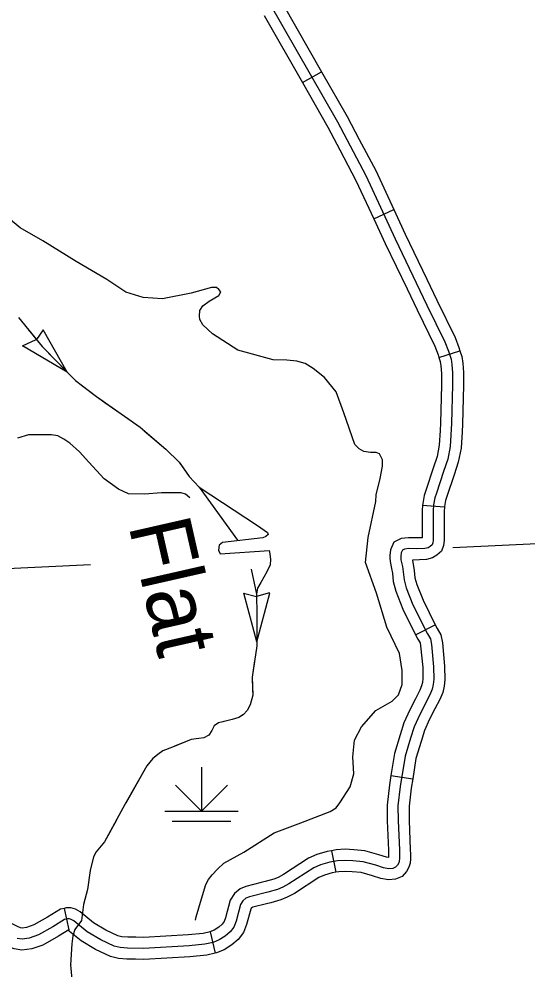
# Model space of a CAD drawing. Extents: x 1084508 to 1142749, y 1057638 to 1093403.
# Drawn here: x 1111361 to 1112452, y 1085121 to 1087156 of the extents above; entities that cross this region are included whole.
import ezdxf

# ---------------------------------------------------------------- set-up
doc = ezdxf.new("R2010")
doc.units = 0
for name, color, linetype in [('Level 35', 7, 'Continuous'), ('Level 43', 7, 'Continuous'), ('Level 44', 7, 'Continuous'), ('Level 45', 7, 'Continuous'), ('Level 47', 7, 'Continuous'), ('Level 5', 7, 'Continuous')]:
    doc.layers.add(name, color=color, linetype=linetype)

msp = doc.modelspace()

# ---------------------------------------------------------------- linework, layer by layer
at = {"layer": 'Level 43'}
for p, q in [((1111413.4, 1086490.5), (1111398.6, 1086469.9)), ((1111464.8, 1086399.6), (1111413.4, 1086490.5)), ((1111368.6, 1086456.3), (1111398.3, 1086469.6)), ((1111464.8, 1086399.6), (1111368.6, 1086456.3)), ((1111842, 1085926.1), (1111869.8, 1085919.1)), ((1111870.6, 1085822.5), (1111842.7, 1085926.5)), ((1111897.8, 1085927), (1111870.2, 1085919.1)), ((1111870.6, 1085822.5), (1111898.5, 1085926.5))]:
    msp.add_line(p, q, dxfattribs=at)
for points in [[(1111360, 1086516.8), (1111410.8, 1086454.6), (1111482.3, 1086381.7), (1111527.7, 1086347.6), (1111620.6, 1086282.1), (1111676.1, 1086234.6), (1111704.8, 1086207.2), (1111725.6, 1086176.4), (1111747.6, 1086153.7), (1111872.6, 1086071.5), (1111894, 1086056.7), (1111895.3, 1086052.1), (1111890, 1086048), (1111883.9, 1086044.7), (1111797.1, 1086034.7), (1111790.4, 1086029.3), (1111789, 1086018.6), (1111792.4, 1086010.6), (1111897.3, 1086018), (1111898.7, 1086010.6), (1111900, 1085998.6), (1111899.3, 1085987.2), (1111892, 1085971.8), (1111879.3, 1085949.1), (1111872.6, 1085937.1)], [(1111380.9, 1086491.2), (1111410.8, 1086454.6), (1111464.8, 1086399.6)], [(1111495.4, 1086371.9), (1111527.7, 1086347.6), (1111545.5, 1086335.1)], [(1111545.5, 1086335.1), (1111596.3, 1086299.3)], [(1111629.5, 1086274.5), (1111676.1, 1086234.6), (1111704.8, 1086207.2), (1111717.8, 1086187.9)], [(1111744.7, 1086156.7), (1111747.6, 1086153.7), (1111829.5, 1086040.1)], [(1111858.4, 1085978.1), (1111869.9, 1085924.3), (1111870.6, 1085880.2), (1111870.6, 1085822.5)], [(1111872.6, 1085937.1), (1111869.9, 1085924.3), (1111870.6, 1085880.2), (1111870.6, 1085813.3), (1111860.6, 1085746.5), (1111861.9, 1085707.7), (1111856.5, 1085687), (1111849.9, 1085674.9), (1111842.5, 1085666.2), (1111832.5, 1085660.2), (1111817.8, 1085655.5), (1111797.7, 1085650.9), (1111789, 1085648.9), (1111779.7, 1085642.2), (1111774.3, 1085632.1), (1111768.3, 1085622.1), (1111757, 1085616.8), (1111746.9, 1085614.8), (1111730.2, 1085612.7), (1111690.1, 1085596.7), (1111669.4, 1085588.7), (1111658.7, 1085580.6), (1111648, 1085572), (1111635.3, 1085556.6), (1111588.3, 1085473.6), (1111544.2, 1085394), (1111526.8, 1085372.6), (1111520.8, 1085361.3), (1111514.1, 1085332.5), (1111508.1, 1085291.7), (1111499.4, 1085259.6), (1111495.4, 1085225.5), (1111481.3, 1085206.1), (1111476.7, 1085192.1), (1111474.7, 1085175.4), (1111472, 1085129.9), (1111482.7, 1085011.5)], [(1111865.8, 1085781.4), (1111860.6, 1085746.5), (1111861.5, 1085719.7)], [(1111861.5, 1085719.7), (1111861.9, 1085707.7), (1111856.5, 1085687), (1111849.9, 1085674.9), (1111842.5, 1085666.2), (1111839.4, 1085664.4)], [(1111800.3, 1085651.5), (1111797.7, 1085650.9), (1111789, 1085648.9), (1111779.7, 1085642.2), (1111774.3, 1085632.1), (1111768.3, 1085622.1), (1111757, 1085616.8), (1111746.9, 1085614.8), (1111730.2, 1085612.7), (1111694.5, 1085598.4)], [(1111657.8, 1085579.9), (1111648, 1085572), (1111635.3, 1085556.6), (1111590.1, 1085476.7)], [(1111570, 1085440.5), (1111544.2, 1085394), (1111526.8, 1085372.6), (1111520.8, 1085361.3), (1111514.1, 1085332.5), (1111513.9, 1085331.3)], [(1111472.1, 1085131.5), (1111472, 1085129.9), (1111482.7, 1085011.5), (1111483.8, 1085007.9)]]:
    msp.add_lwpolyline(points, dxfattribs=at)
at = {"layer": 'Level 44'}
for p, q in [((1111752.2, 1085553.7), (1111752.2, 1085459.6)), ((1111752.2, 1085459.6), (1111696.7, 1085515.1)), ((1111752.2, 1085459.6), (1111807.7, 1085515.1)), ((1111673.7, 1085459.6), (1111830.6, 1085459.6)), ((1111689.4, 1085438.2), (1111815, 1085438.2))]:
    msp.add_line(p, q, dxfattribs=at)
at = {"layer": 'Level 45'}
for p, q in [((1111968.4, 1087020.1), (1112009.3, 1087043.4)), ((1112121.3, 1086728.4), (1112164, 1086748.2)), ((1112261, 1086431.1), (1112305.8, 1086445.7)), ((1112225.8, 1086114.6), (1112272.8, 1086111.3)), ((1112211, 1085837.4), (1112253.1, 1085858.5)), ((1112158.2, 1085536), (1112204.7, 1085528.6)), ((1112031.1, 1085374.8), (1112039.9, 1085328.5)), ((1111458.2, 1085251.2), (1111468, 1085205.1)), ((1111770.9, 1085201.1), (1111781.5, 1085155.3))]:
    msp.add_line(p, q, dxfattribs=at)
for points in [[(1111827.2, 1087321), (1111868.1, 1087243.2), (1112043.4, 1086936.4), (1112104.3, 1086821.1), (1112167.1, 1086685.6), (1112235.3, 1086543.7)], [(1111927.1, 1087187.3), (1112009.3, 1087043.4)], [(1111886.2, 1087164), (1111968.4, 1087020.1)], [(1112009.3, 1087043.4), (1112064, 1086947.7), (1112090.3, 1086898)], [(1111968.4, 1087020.1), (1112022.7, 1086925), (1112048.7, 1086876)], [(1112090.3, 1086898), (1112125.4, 1086831.6), (1112164, 1086748.2)], [(1112048.7, 1086876), (1112083.2, 1086810.7), (1112121.3, 1086728.4)], [(1112164, 1086748.2), (1112188.4, 1086695.6), (1112234.9, 1086598.8)], [(1112121.3, 1086728.4), (1112145.8, 1086675.5), (1112192.5, 1086578.4)], [(1112234.9, 1086598.8), (1112256.5, 1086553.9), (1112295.4, 1086474.4), (1112303.6, 1086452.5), (1112305.8, 1086445.7)], [(1112192.5, 1086578.4), (1112214.1, 1086533.4), (1112252.1, 1086455.7), (1112259.2, 1086436.9), (1112261, 1086431.1)], [(1112235.3, 1086543.7), (1112273.7, 1086465), (1112281.4, 1086444.7), (1112286.8, 1086428), (1112288.6, 1086416.2), (1112290, 1086398.1), (1112290, 1086372.4), (1112287.7, 1086289.7), (1112285, 1086240.4), (1112279.6, 1086213.3), (1112271, 1086187.1), (1112255.5, 1086140.9), (1112252.2, 1086130.3), (1112249.4, 1086115.3), (1112248.5, 1086102.5), (1112248.5, 1086050.3), (1112248.5, 1086040.3), (1112247.9, 1086034), (1112246.5, 1086030.2), (1112242.4, 1086026.5), (1112237.9, 1086023.8), (1112230.9, 1086022), (1112213.4, 1086021.3), (1112196.3, 1086021.8), (1112186.8, 1086020.9), (1112182.7, 1086018.6), (1112180, 1086012.7), (1112179.1, 1086006), (1112179.6, 1085997.8), (1112182.7, 1085983.8), (1112184.5, 1085972.1), (1112186.3, 1085955.3), (1112190.9, 1085937.7), (1112205.3, 1085901.6), (1112236.5, 1085839.2), (1112242.8, 1085828.8), (1112245.1, 1085816.6), (1112249.6, 1085768.6), (1112250, 1085742), (1112248.7, 1085731.1), (1112246.4, 1085720.7), (1112241.4, 1085708.5), (1112219.8, 1085666.5), (1112208, 1085640.3), (1112200.3, 1085615.9), (1112188.6, 1085577.3), (1112178.2, 1085512.3), (1112173.2, 1085471.1), (1112173.4, 1085438.9), (1112176.1, 1085376.6)], [(1112305.8, 1086445.7), (1112309.8, 1086433.4), (1112312, 1086418.9), (1112313.5, 1086399), (1112313.5, 1086372.1), (1112311.2, 1086288.7), (1112310.3, 1086272.2)], [(1112261, 1086431.1), (1112263.8, 1086422.5), (1112265.2, 1086413.5), (1112266.4, 1086397.3), (1112266.4, 1086372.7), (1112264.2, 1086290.6), (1112263.3, 1086274.7)], [(1112263.3, 1086274.7), (1112261.6, 1086243.4), (1112256.8, 1086219.3), (1112248.7, 1086194.5), (1112233.2, 1086148.2), (1112229.3, 1086136), (1112226.1, 1086118.3), (1112225.8, 1086114.6)], [(1112310.3, 1086272.2), (1112308.4, 1086237.4), (1112302.4, 1086207.3), (1112293.4, 1086179.7), (1112277.9, 1086133.6), (1112275, 1086124.6), (1112272.8, 1086112.4), (1112272.8, 1086111.3)], [(1112225.8, 1086114.6), (1112225, 1086103.3), (1112225, 1086050.3), (1112225, 1086045.3), (1112213.3, 1086044.9), (1112195.5, 1086045.3), (1112179.7, 1086043.8), (1112164.6, 1086035.4), (1112157.1, 1086019.4), (1112155.5, 1086006.9), (1112155.7, 1086002.1)], [(1112272.8, 1086111.3), (1112272.1, 1086101.6), (1112272.1, 1086050.3), (1112272.1, 1086039.1), (1112271, 1086028.8), (1112266.7, 1086016.6), (1112256.4, 1086007.5), (1112247.1, 1086001.9), (1112234.4, 1085998.6), (1112204.5, 1085997.4)], [(1112155.7, 1086002.1), (1112156.2, 1085994.6), (1112159.6, 1085979.4), (1112161.2, 1085969), (1112163.1, 1085951.1), (1112168.4, 1085930.4), (1112183.8, 1085891.9), (1112211, 1085837.4)], [(1112204.5, 1085997.4), (1112207.9, 1085975.1), (1112209.6, 1085959.5), (1112213.3, 1085945), (1112226.8, 1085911.2), (1112253.1, 1085858.5)], [(1112253.1, 1085858.5), (1112257.1, 1085850.6), (1112265.2, 1085837.3), (1112268.4, 1085819.8), (1112273.1, 1085770), (1112273.6, 1085740.7), (1112271.9, 1085727.2), (1112269, 1085713.8), (1112262.9, 1085698.7), (1112252.4, 1085678.4)], [(1112211, 1085837.4), (1112215.9, 1085827.8), (1112220.4, 1085820.3), (1112221.7, 1085813.3), (1112226.1, 1085767.3), (1112226.5, 1085743.3), (1112225.4, 1085735.1), (1112223.8, 1085727.7), (1112220, 1085718.4), (1112210.5, 1085700)], [(1112210.5, 1085700), (1112198.5, 1085676.7), (1112186, 1085648.7), (1112177.9, 1085622.9), (1112165.6, 1085582.7), (1112158.2, 1085536)], [(1112252.4, 1085678.4), (1112241, 1085656.3), (1112230.1, 1085631.9), (1112222.8, 1085608.9), (1112211.6, 1085572), (1112204.7, 1085528.6)], [(1112158.2, 1085536), (1112154.9, 1085515.5), (1112149.7, 1085472.5), (1112149.8, 1085438.4), (1112152.5, 1085375.9), (1112152.7, 1085366.8)], [(1112204.7, 1085528.6), (1112201.5, 1085509), (1112196.8, 1085469.8), (1112196.9, 1085439.5), (1112199.6, 1085377.3), (1112199.8, 1085367.6)], [(1112176.1, 1085376.6), (1112176.3, 1085364.6), (1112176.5, 1085358.3), (1112175.8, 1085352.6), (1112174.7, 1085348.6), (1112172, 1085343.8), (1112167.8, 1085339.2), (1112162.4, 1085336.9), (1112153.4, 1085336), (1112142.5, 1085337.8), (1112125.4, 1085343.7), (1112098.3, 1085350.9), (1112076.6, 1085353.2), (1112059.9, 1085354.1), (1112043.6, 1085353.2), (1112026.9, 1085350), (1112007.5, 1085344.6), (1111992.6, 1085337.8), (1111939.7, 1085303.5), (1111926.2, 1085296.3), (1111914.9, 1085291.7), (1111894.5, 1085285.9), (1111854.8, 1085275.9), (1111847.6, 1085272.8), (1111840.8, 1085267.3), (1111835.8, 1085259.2), (1111826.3, 1085223.5), (1111821.8, 1085211.3), (1111813.7, 1085200.9), (1111803.3, 1085191.9), (1111790.2, 1085183.7), (1111777.3, 1085178.4), (1111759.7, 1085174.4), (1111725.8, 1085171.2), (1111628.3, 1085165.3), (1111593.5, 1085166.2), (1111578.1, 1085167.1), (1111565, 1085170.3), (1111536.6, 1085183.9), (1111507.7, 1085201), (1111478.8, 1085224.5), (1111473.3, 1085227.7), (1111469.7, 1085228.6), (1111465.2, 1085228.6), (1111458.9, 1085227.2), (1111434, 1085211.9), (1111402.9, 1085194.3), (1111383.5, 1085187.5), (1111368.1, 1085185.2), (1111357.7, 1085187)], [(1112031.1, 1085374.8), (1112021.5, 1085373), (1111999.4, 1085366.8), (1111981.2, 1085358.5), (1111927.7, 1085323.8), (1111916.2, 1085317.6), (1111907.2, 1085314), (1111888.4, 1085308.6), (1111880.4, 1085306.6)], [(1112152.7, 1085366.8), (1112152.8, 1085364), (1112152.9, 1085360), (1112148.3, 1085360.7), (1112132.2, 1085366.2), (1112102.5, 1085374.2), (1112078.4, 1085376.7), (1112059.8, 1085377.7), (1112040.8, 1085376.6), (1112031.1, 1085374.8)], [(1112199.8, 1085367.6), (1112199.8, 1085365.3), (1112200.1, 1085357.3), (1112199, 1085348.1), (1112196.6, 1085339.4), (1112191.2, 1085329.9), (1112181.8, 1085319.5), (1112168.2, 1085313.9), (1112152.6, 1085312.3), (1112136.7, 1085314.9), (1112118.5, 1085321.2), (1112094, 1085327.7), (1112074.7, 1085329.7), (1112059.9, 1085330.5), (1112046.5, 1085329.8), (1112039.9, 1085328.5)], [(1112039.9, 1085328.5), (1112032.3, 1085327.1), (1112015.6, 1085322.4), (1112003.9, 1085317.1), (1111951.7, 1085283.2), (1111936.1, 1085274.9), (1111922.5, 1085269.4), (1111900.7, 1085263.1), (1111891.8, 1085260.9)], [(1111880.4, 1085306.6), (1111847.2, 1085298.3), (1111835.3, 1085293.1), (1111822.9, 1085283.1), (1111814, 1085268.6), (1111803.9, 1085230.6), (1111801, 1085222.9), (1111796.5, 1085217.2), (1111789.3, 1085210.9), (1111779.5, 1085204.8), (1111770.2, 1085200.9), (1111771, 1085201.1)], [(1111891.8, 1085260.9), (1111862.4, 1085253.6), (1111859.9, 1085252.4), (1111858.7, 1085251.5), (1111857.7, 1085249.8), (1111848.8, 1085216.4), (1111842.6, 1085199.7), (1111830.8, 1085184.6), (1111817.3, 1085172.9), (1111801, 1085162.7), (1111784.5, 1085155.9), (1111781.5, 1085155.3)], [(1111458.2, 1085251.2), (1111450, 1085249.4), (1111422.1, 1085232.1), (1111393.1, 1085215.8), (1111377.8, 1085210.4), (1111368.4, 1085209.1), (1111364.3, 1085209.8), (1111357.9, 1085212.4), (1111347.1, 1085218.3)], [(1111611.9, 1085189.3), (1111594.5, 1085189.8), (1111581.6, 1085190.5), (1111572.9, 1085192.6), (1111547.7, 1085204.7), (1111521.2, 1085220.4), (1111492.2, 1085244), (1111482.3, 1085249.7), (1111472.6, 1085252.1), (1111462.7, 1085252.1), (1111458.2, 1085251.2)], [(1111468, 1085205.1), (1111467.8, 1085205.1), (1111446, 1085191.6), (1111412.6, 1085172.7), (1111389.1, 1085164.5), (1111367.8, 1085161.4), (1111351.2, 1085164.3), (1111337.6, 1085169.8), (1111330.1, 1085173.9), (1111296.2, 1085174.9)], [(1111610.7, 1085142.2), (1111592.5, 1085142.7), (1111574.7, 1085143.8), (1111557.1, 1085148), (1111525.5, 1085163.1), (1111494.2, 1085181.7), (1111465.9, 1085204.7), (1111468, 1085205.1)], [(1111770.9, 1085201.1), (1111756, 1085197.7), (1111724, 1085194.7), (1111627.9, 1085188.9), (1111611.9, 1085189.3)], [(1111781.5, 1085155.3), (1111763.5, 1085151.1), (1111727.6, 1085147.7), (1111628.7, 1085141.8), (1111610.7, 1085142.2)]]:
    msp.add_lwpolyline(points, dxfattribs=at)
at = {"layer": 'Level 47'}
for points in [[(1112125.5, 1086123), (1112126.1, 1086137.4), (1112134.8, 1086171.8), (1112139.9, 1086198.5), (1112139.9, 1086212.3), (1112133.8, 1086225.1), (1112126.6, 1086227.7), (1112114.3, 1086227.7), (1112099.9, 1086229.7), (1112090.2, 1086235.9), (1112080.5, 1086245.1), (1112057.4, 1086312.4), (1112040.5, 1086358), (1112015.9, 1086388.3), (1111991.8, 1086407.7), (1111974.4, 1086418.5), (1111956.5, 1086423.6), (1111934.9, 1086425.7), (1111905.7, 1086426.2), (1111830.4, 1086447.2), (1111776.1, 1086482.1), (1111755.1, 1086501.6), (1111748.4, 1086512.8), (1111747.9, 1086519.5), (1111748.9, 1086531.8), (1111755.1, 1086542.1), (1111768.4, 1086552.3), (1111789.3, 1086564.1), (1111793.4, 1086571.8), (1111789.3, 1086576.9), (1111784.2, 1086581.5), (1111773.4, 1086581.5), (1111730.4, 1086569.2), (1111668.9, 1086556.9), (1111627.4, 1086560), (1111590, 1086571.3), (1111549.5, 1086598.5), (1111483.9, 1086636.9), (1111412.7, 1086681), (1111364, 1086709.2), (1111313.3, 1086750.2)], [(1111708.4, 1086141.3), (1111696.7, 1086141.3), (1111675.6, 1086141.3), (1111666.9, 1086141.3), (1111630, 1086138.7), (1111595.7, 1086139.2), (1111574.2, 1086148.9), (1111543.9, 1086171.5), (1111511.2, 1086207.4), (1111491.2, 1086229.4), (1111470.2, 1086247.9), (1111457.3, 1086256.1), (1111444.5, 1086263.3), (1111431.2, 1086265.8), (1111417.4, 1086265.8), (1111401.5, 1086265.8), (1111381.5, 1086265.3), (1111358.4, 1086258.7)], [(1111727.4, 1086130.5), (1111727.4, 1086130.5), (1111718.2, 1086138.2), (1111708.4, 1086141.3)], [(1112076.3, 1085575.8), (1112079.9, 1085611.7), (1112094.7, 1085639.9), (1112125.5, 1085675.3), (1112160.9, 1085695.3), (1112174.1, 1085708.8), (1112182.3, 1085730.8), (1112182.3, 1085760.5), (1112176.1, 1085797.5), (1112149.5, 1085853.9), (1112127.4, 1085926.7), (1112103.4, 1085991.8), (1112109.3, 1086046), (1112125.5, 1086123)], [(1111739.4, 1085225.6), (1111740.7, 1085233.2), (1111752.4, 1085271.7), (1111761.7, 1085302), (1111767.3, 1085312.8), (1111775.5, 1085323.1), (1111786.8, 1085335.4), (1111800.1, 1085348.2), (1111843.1, 1085371.8), (1111908.2, 1085413.3), (1111965.1, 1085434.8), (1112028.1, 1085458.4), (1112040.4, 1085466.6), (1112048.6, 1085477.4), (1112070.7, 1085511.7), (1112078.9, 1085539.4), (1112076.3, 1085575.8)]]:
    msp.add_lwpolyline(points, dxfattribs=at)
at = {"layer": 'Level 5'}
for points in [[(1112290.7, 1086024.2), (1112547.1, 1086036.3)], [(1110888.1, 1085957.8), (1111514.7, 1085987.5)]]:
    msp.add_lwpolyline(points, dxfattribs=at)

# ---------------------------------------------------------------- texts
at = {"layer": 'Level 35'}
msp.add_text('Flat', height=132.58, rotation=282.8239, dxfattribs=at).set_placement((1111595.5, 1086072.1))

doc.saveas('drawing.dxf')
